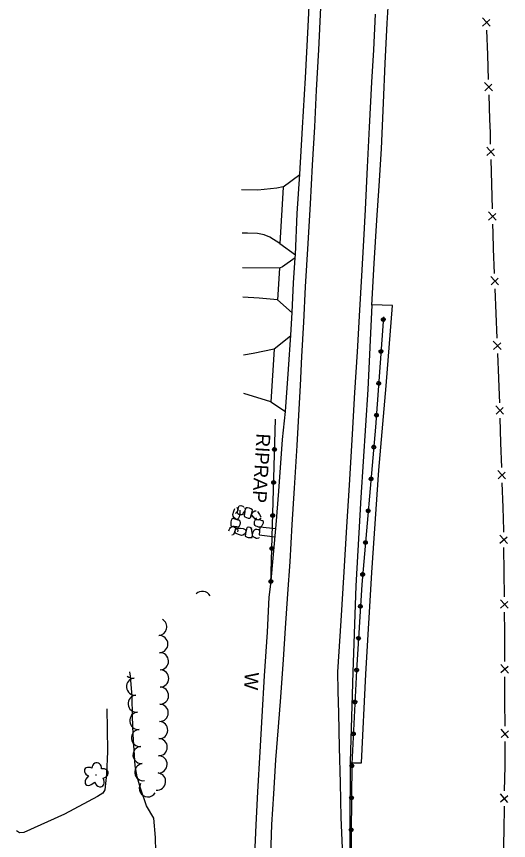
# Model space of a CAD drawing. Extents: x 588843 to 2552415, y 180129 to 269402.
# Drawn here: x 593704 to 593915.6, y 188389.7 to 188744.2 of the extents above; entities that cross this region are included whole.
import ezdxf

# ---------------------------------------------------------------- set-up
doc = ezdxf.new("R2010")
doc.units = 0
for name, color, linetype in [('Default', 7, 'Continuous'), ('E_AREA', 7, 'Continuous'), ('E_BMGRD_P', 7, 'Continuous'), ('E_DRN', 7, 'Continuous'), ('E_DRN_RipRap', 7, 'Continuous'), ('E_DRN_RipRap_Text', 7, 'Continuous'), ('E_DWY', 7, 'Continuous'), ('E_FEN_P', 7, 'Continuous'), ('E_LAND_TreeLine_P', 7, 'Continuous'), ('E_LAND_Vegetation', 7, 'Continuous'), ('E_RDWY', 7, 'Continuous'), ('E_RDWY_Gravel', 7, 'Continuous'), ('E_WAL', 7, 'Continuous'), ('E_WAL_Text', 7, 'Continuous')]:
    doc.layers.add(name, color=color, linetype=linetype)

# ---------------------------------------------------------------- blocks, each defined once
blk = doc.blocks.new('RIPRT')
at = {"layer": 'E_DRN_RipRap_Text'}
blk.add_text('RIPRAP', height=12, dxfattribs=at).set_placement((-0.14, -3.59))
blk = doc.blocks.new('CULV2')
at = {"layer": 'E_DRN'}
blk.add_arc((19.7, 14.8), 24.6, 216.8699, 323.1301, dxfattribs=at)
blk = doc.blocks.new('DTRE')
at = {"layer": 'Default'}
blk.add_circle((-0.18, 0), 0.183, dxfattribs=at)
for centre, major_axis, ratio in [((-1.87, 5.32), (1.36, -4.98), 0.782863), ((4.06, 2.74), (-5.27, -2.93), 0.691916), ((-5.87, 0.15), (4.93, -0.12), 0.832022), ((-2.49, -5.24), (1.8, 4.86), 0.716896), ((3.54, -3.71), (-5.01, 4.58), 0.560249)]:
    blk.add_ellipse(centre, major_axis=major_axis, ratio=ratio, start_param=1.570796, end_param=4.712389, dxfattribs=at)
blk = doc.blocks.new('W_30')
at = {"layer": 'E_WAL_Text'}
blk.add_text('W', height=12, dxfattribs=at).set_placement((-4.46, -6))

msp = doc.modelspace()

# ---------------------------------------------------------------- linework, layer by layer
at = {"layer": 'E_AREA'}
msp.add_lwpolyline([(593847.54, 188423.04), (593852.4, 188423.14), (593854.25, 188461.24), (593856.83, 188504.98), (593859.78, 188548.99), (593862.95, 188585.27), (593865.68, 188619.82), (593856.87, 188620.11)], dxfattribs=at)
at = {"layer": 'E_BMGRD_P'}
for points in [[(593861.83, 188614.96), (593858.45, 188567.52), (593852.51, 188499.89), (593850.25, 188462.79), (593848.24, 188422.71), (593847.93, 188392.95), (593847.94, 188376.23), (593848.22, 188367.94)], [(593813.39, 188499.93), (593815.33, 188570.94)]]:
    msp.add_lwpolyline(points, dxfattribs=at)
for centre, major_axis, ratio in [((593861.75, 188613.81), (0.057, 0.799), 0.999886), ((593861.75, 188613.81), (0.029, 0.402), 0.999886), ((593860.77, 188600.1), (0.057, 0.799), 0.999886), ((593860.77, 188600.1), (0.029, 0.402), 0.999886), ((593859.8, 188586.38), (0.057, 0.799), 0.999886), ((593859.8, 188586.38), (0.029, 0.402), 0.999886), ((593858.82, 188572.66), (0.057, 0.799), 0.999886), ((593858.82, 188572.66), (0.029, 0.402), 0.999886), ((593857.7, 188558.96), (0.02, 0.801), 0.999885), ((593814.97, 188557.93), (-0.827, 0.023), 0.999884), ((593814.97, 188557.93), (-0.417, 0.011), 0.999884), ((593857.7, 188558.96), (0.01, 0.403), 0.999885), ((593856.5, 188545.26), (0.02, 0.801), 0.999885), ((593856.5, 188545.26), (0.01, 0.403), 0.999885), ((593814.58, 188543.72), (-0.827, 0.023), 0.999884), ((593814.58, 188543.72), (-0.417, 0.011), 0.999884), ((593855.29, 188531.56), (0.02, 0.801), 0.999885), ((593855.29, 188531.56), (0.01, 0.403), 0.999885), ((593814.2, 188529.52), (-0.827, 0.023), 0.999884), ((593814.19, 188529.52), (-0.417, 0.011), 0.999884), ((593854.09, 188517.86), (0.02, 0.801), 0.999885), ((593854.09, 188517.86), (0.01, 0.403), 0.999885), ((593813.81, 188515.32), (-0.827, 0.023), 0.999884), ((593813.81, 188515.32), (-0.417, 0.011), 0.999884), ((593852.89, 188504.17), (0.02, 0.801), 0.999885), ((593852.89, 188504.17), (0.01, 0.403), 0.999885), ((593813.42, 188501.12), (-0.827, 0.023), 0.999884), ((593813.42, 188501.12), (-0.417, 0.011), 0.999884), ((593851.93, 188490.45), (0.11, 0.793), 0.999885), ((593851.94, 188490.45), (0.055, 0.4), 0.999885), ((593851.1, 188476.72), (0.11, 0.793), 0.999885), ((593851.1, 188476.72), (0.055, 0.4), 0.999885), ((593850.26, 188463), (0.11, 0.793), 0.999885), ((593850.26, 188463), (0.055, 0.4), 0.999885), ((593849.57, 188449.26), (0.012, 0.801), 0.999886), ((593849.57, 188449.26), (0.006, 0.403), 0.999886), ((593848.88, 188435.53), (0.012, 0.801), 0.999886), ((593848.88, 188435.53), (0.006, 0.403), 0.999886), ((593848.23, 188421.79), (0.008, 0.801), 0.999886), ((593848.23, 188421.79), (0.004, 0.403), 0.999886), ((593848.09, 188408.04), (0.008, 0.801), 0.999886), ((593848.09, 188408.04), (0.004, 0.403), 0.999886), ((593847.94, 188394.29), (0.008, 0.801), 0.999886), ((593847.94, 188394.29), (0.004, 0.403), 0.999886)]:
    msp.add_ellipse(centre, major_axis=major_axis, ratio=ratio, dxfattribs=at)
at = {"layer": 'E_DRN_RipRap'}
for p, q in [((593797.06, 188529.89), (593797.49, 188531.39)), ((593797.49, 188531.39), (593797.9, 188532.5)), ((593798.57, 188532.9), (593798.93, 188532.75)), ((593798.74, 188530.74), (593799.1, 188531.22)), ((593798.93, 188532.75), (593799.28, 188531.97)), ((593799.05, 188530.99), (593799.4, 188532.54)), ((593799.1, 188531.22), (593799.28, 188531.97)), ((593799.4, 188532.54), (593799.65, 188533.34)), ((593799.65, 188533.34), (593799.78, 188533.7)), ((593799.78, 188533.7), (593800.43, 188533.82)), ((593800.08, 188531.76), (593800.01, 188530.28)), ((593800.43, 188533.82), (593800.87, 188533.7)), ((593800.87, 188533.7), (593801.34, 188533.47)), ((593801.34, 188533.47), (593801.82, 188533.1)), ((593802, 188531.32), (593801.64, 188530.8)), ((593802.3, 188531.91), (593802, 188531.32)), ((593802.02, 188533.02), (593802.26, 188532.63)), ((593802.26, 188531.71), (593802.16, 188531.03)), ((593802.73, 188532.87), (593802.26, 188531.71)), ((593802.26, 188532.63), (593802.34, 188532.47)), ((593802.34, 188532.47), (593802.3, 188531.91)), ((593803.35, 188532.77), (593802.73, 188532.87)), ((593804.27, 188532.66), (593803.35, 188532.77)), ((593804.75, 188532.44), (593804.27, 188532.66)), ((593805.54, 188531.99), (593804.75, 188532.44)), ((593805.39, 188531.06), (593805.54, 188531.99)), ((593805.72, 188531.07), (593806.53, 188531.51)), ((593806.53, 188531.51), (593807.13, 188531.52)), ((593807.66, 188531.27), (593808.49, 188529.94)), ((593796.75, 188528.2), (593796.39, 188527.35)), ((593797.63, 188528.08), (593796.75, 188528.2)), ((593797.12, 188529.27), (593797.06, 188529.89)), ((593797.59, 188528.44), (593797.12, 188529.27)), ((593798.12, 188528.05), (593797.59, 188528.44)), ((593798.5, 188527.78), (593797.63, 188528.08)), ((593798.9, 188527.82), (593798.12, 188528.05)), ((593798.26, 188530.48), (593798.74, 188530.74)), ((593799.4, 188527.55), (593798.5, 188527.78)), ((593799.41, 188528.1), (593798.9, 188527.82)), ((593799.06, 188530.49), (593799.05, 188530.99)), ((593799.25, 188530.22), (593799.06, 188530.49)), ((593799.68, 188529.96), (593799.25, 188530.22)), ((593799.79, 188528.97), (593799.41, 188528.1)), ((593800.37, 188529.82), (593799.68, 188529.96)), ((593800.01, 188530.28), (593799.79, 188528.97)), ((593800.89, 188529.77), (593800.37, 188529.82)), ((593801.37, 188529.96), (593800.89, 188529.77)), ((593801.64, 188530.8), (593801.25, 188530.24)), ((593801.65, 188530.21), (593801.37, 188529.96)), ((593802.02, 188530.18), (593801.92, 188529.56)), ((593801.92, 188529.56), (593802.04, 188529.09)), ((593802.16, 188531.03), (593802.02, 188530.18)), ((593802.04, 188529.09), (593802.14, 188528.98)), ((593802.14, 188528.98), (593802.96, 188528.58)), ((593802.96, 188528.58), (593803.65, 188528.35)), ((593803.65, 188528.35), (593804.31, 188528.4)), ((593804.31, 188528.4), (593804.73, 188528.84)), ((593804.73, 188528.84), (593804.79, 188529.2)), ((593804.79, 188529.2), (593805.06, 188530.15)), ((593805.06, 188530.15), (593805.39, 188531.06)), ((593805.07, 188529.72), (593805.33, 188530.54)), ((593805.32, 188529.16), (593805.07, 188529.72)), ((593806.1, 188528.58), (593805.28, 188529.61)), ((593806.13, 188528.68), (593805.32, 188529.16)), ((593805.33, 188530.54), (593805.72, 188531.07)), ((593807.13, 188527.56), (593806.1, 188528.58)), ((593806.6, 188527.44), (593806.83, 188527.68)), ((593806.73, 188528.5), (593807.03, 188528.04)), ((593806.83, 188527.68), (593807.29, 188527.75)), ((593807.03, 188528.04), (593807.51, 188527.72)), ((593807.29, 188527.75), (593808.77, 188527.58)), ((593807.51, 188527.72), (593808.23, 188527.63)), ((593808.91, 188528.09), (593808.23, 188527.63)), ((593808.49, 188529.94), (593809.04, 188528.89)), ((593808.77, 188527.58), (593809.55, 188527.42)), ((593809.01, 188528.49), (593808.91, 188528.09)), ((593795.73, 188523.88), (593796.11, 188524.35)), ((593796.11, 188524.35), (593796.44, 188524.65)), ((593796.16, 188525.77), (593796.15, 188525.11)), ((593796.15, 188525.11), (593797.3, 188524.76)), ((593796.22, 188526.84), (593796.19, 188525.86)), ((593796.39, 188527.35), (593796.22, 188526.84)), ((593796.44, 188524.65), (593796.58, 188524.76)), ((593796.58, 188524.76), (593797.1, 188524.79)), ((593797.1, 188524.79), (593797.69, 188524.55)), ((593797.12, 188525.06), (593797.76, 188524.83)), ((593797.3, 188524.76), (593797.94, 188524.75)), ((593797.69, 188524.55), (593798.22, 188524.24)), ((593797.76, 188524.83), (593798.14, 188524.52)), ((593797.94, 188524.75), (593798.75, 188524.72)), ((593798.14, 188524.52), (593798.29, 188524.22)), ((593798.22, 188524.24), (593798.8, 188523.89)), ((593798.29, 188524.22), (593798.23, 188523.73)), ((593799.04, 188524.13), (593798.55, 188523.93)), ((593798.75, 188524.72), (593799.34, 188524.69)), ((593799.04, 188524.13), (593800.37, 188524.08)), ((593799.34, 188524.69), (593799.76, 188524.86)), ((593799.74, 188527.49), (593799.4, 188527.55)), ((593800.19, 188527.07), (593799.74, 188527.49)), ((593799.76, 188524.86), (593799.85, 188524.98)), ((593799.81, 188524.76), (593800.13, 188525.65)), ((593800.13, 188525.65), (593800.29, 188526.38)), ((593800.29, 188526.38), (593800.19, 188527.07)), ((593800.37, 188524.08), (593801.56, 188523.87)), ((593803.26, 188524.33), (593802.89, 188523.84)), ((593803.87, 188524.45), (593803.26, 188524.33)), ((593804.54, 188524.29), (593803.87, 188524.45)), ((593805.35, 188523.97), (593804.54, 188524.29)), ((593806.36, 188526.22), (593806.41, 188526.95)), ((593806.37, 188525.66), (593806.36, 188526.22)), ((593806.6, 188525.19), (593806.37, 188525.66)), ((593806.41, 188526.95), (593806.6, 188527.44)), ((593806.87, 188524.93), (593806.6, 188525.19)), ((593807.49, 188524.73), (593806.87, 188524.93)), ((593808.07, 188524.55), (593807.49, 188524.73)), ((593808.68, 188524.46), (593808.07, 188524.55)), ((593809.19, 188524.61), (593808.68, 188524.46)), ((593809.3, 188524.75), (593809.19, 188524.61)), ((593809.57, 188525.12), (593809.3, 188524.75)), ((593809.55, 188527.42), (593809.9, 188527.32)), ((593809.86, 188525.67), (593809.57, 188525.12)), ((593810.02, 188526.18), (593809.86, 188525.67)), ((593809.9, 188527.32), (593810.08, 188526.66)), ((593810.08, 188526.66), (593810.02, 188526.18)), ((593795.32, 188522.96), (593795.47, 188523.41)), ((593795.47, 188523.41), (593795.73, 188523.88)), ((593797.21, 188521.14), (593796.59, 188521.11)), ((593797.38, 188521.48), (593797.21, 188521.14)), ((593797.72, 188522.24), (593797.38, 188521.48)), ((593798.23, 188523.73), (593797.72, 188522.24)), ((593798.15, 188523.51), (593797.9, 188522.78)), ((593798.13, 188521.97), (593797.9, 188522.78)), ((593798.46, 188521.77), (593798.13, 188521.97)), ((593798.55, 188523.93), (593798.15, 188523.51)), ((593799.47, 188521.36), (593798.46, 188521.77)), ((593798.8, 188523.89), (593799, 188523.57)), ((593799, 188523.57), (593799.14, 188523.05)), ((593799.14, 188523.05), (593799.05, 188522.51)), ((593800.84, 188520.93), (593799.47, 188521.36)), ((593801.4, 188521), (593800.84, 188520.93)), ((593802.13, 188521.52), (593801.4, 188521)), ((593801.56, 188523.87), (593802.36, 188523.47)), ((593802.46, 188522.1), (593802.13, 188521.52)), ((593802.36, 188523.47), (593802.64, 188522.94)), ((593802.45, 188521.57), (593802.38, 188520.62)), ((593802.38, 188520.62), (593803.16, 188520.26)), ((593802.69, 188522.5), (593802.45, 188521.57)), ((593802.64, 188522.94), (593802.46, 188522.1)), ((593802.86, 188523.48), (593802.69, 188522.5)), ((593802.89, 188523.84), (593802.86, 188523.48)), ((593804.95, 188523.93), (593804.81, 188524)), ((593805.19, 188523.52), (593804.95, 188523.93)), ((593805.27, 188522.89), (593805.19, 188523.52)), ((593805.37, 188522.03), (593805.27, 188522.89)), ((593805.34, 188520.09), (593805.47, 188521.35)), ((593805.47, 188521.35), (593805.37, 188522.03)), ((593805.48, 188521.14), (593805.61, 188521.8)), ((593805.6, 188520.6), (593805.48, 188521.14)), ((593805.73, 188520.47), (593805.6, 188520.6)), ((593805.61, 188521.8), (593805.82, 188522.41)), ((593806.08, 188520.16), (593805.73, 188520.47)), ((593805.82, 188522.41), (593806.06, 188523.07)), ((593806.06, 188523.07), (593806.33, 188523.34)), ((593806.33, 188523.34), (593806.81, 188523.57)), ((593806.81, 188523.57), (593807.35, 188523.56)), ((593807.35, 188523.56), (593808.07, 188523.47)), ((593808.07, 188523.47), (593808.55, 188523.25)), ((593803.16, 188520.26), (593803.63, 188520.08)), ((593803.63, 188520.08), (593804.52, 188520.07)), ((593804.7, 188519.99), (593805.34, 188520.09)), ((593806.61, 188519.84), (593806.08, 188520.16)), ((593807.1, 188519.65), (593806.61, 188519.84)), ((593807.57, 188519.56), (593807.1, 188519.65)), ((593808.23, 188519.73), (593807.57, 188519.56)), ((593808.35, 188520.1), (593808.23, 188519.73))]:
    msp.add_line(p, q, dxfattribs=at)
at = {"layer": 'E_DWY'}
for points in [[(593825.86, 188676.04), (593818.67, 188670.84), (593817.29, 188646.57), (593823.99, 188641.63)], [(593818.72, 188670.88), (593815.94, 188670.36), (593807.77, 188669.5), (593800.84, 188669.7)], [(593817.29, 188646.57), (593812.96, 188649.33), (593810.53, 188650.34), (593807.72, 188650.81), (593803.33, 188650.94), (593801.03, 188650.95)], [(593823.91, 188640.37), (593818.36, 188636.52), (593817.1, 188635.93), (593816.28, 188622.32), (593822.5, 188616.77)], [(593817.1, 188635.93), (593801.2, 188636.12)], [(593816.28, 188622.32), (593808.31, 188622.95), (593801.35, 188623.4)], [(593821.91, 188606.7), (593814.87, 188601.12), (593813.35, 188578.4), (593819.71, 188574.26)], [(593814.87, 188601.12), (593805.81, 188599.18), (593801.64, 188598.47)], [(593813.35, 188578.4), (593801.83, 188582.05)], [(593764.07, 188364.94), (593764.07, 188378.97), (593763.83, 188391), (593763.04, 188399.28), (593759.94, 188404.55), (593757.36, 188412.22), (593755.89, 188417.04), (593754.97, 188421.78), (593754.11, 188435.35), (593753.88, 188443.08), (593753.75, 188451.7), (593753.06, 188460.33), (593752.81, 188462.25)], [(593742.89, 188446.26), (593742.93, 188437.76), (593743.18, 188427.9), (593742.75, 188418.19), (593742.06, 188411.45), (593741.19, 188410), (593738.83, 188408.59), (593724.69, 188401.02), (593707.08, 188393.15), (593705.32, 188392.97), (593703.99, 188393.87)]]:
    msp.add_lwpolyline(points, dxfattribs=at)
at = {"layer": 'E_FEN_P'}
for p, q in [((593907.73, 188739.98), (593904.38, 188743.57)), ((593904.5, 188740.04), (593907.56, 188742.93)), ((593908.68, 188712.16), (593905.33, 188715.75)), ((593905.46, 188712.22), (593908.51, 188715.11)), ((593909.56, 188684.33), (593906.24, 188687.95)), ((593906.33, 188684.41), (593909.41, 188687.28)), ((593910.3, 188656.51), (593906.98, 188660.12)), ((593907.08, 188656.59), (593910.16, 188659.46)), ((593911.34, 188628.71), (593907.97, 188632.28)), ((593908.12, 188628.75), (593911.16, 188631.66)), ((593912.46, 188600.9), (593909.09, 188604.47)), ((593909.23, 188600.94), (593912.27, 188603.85)), ((593913.48, 188573.08), (593910.14, 188576.67)), ((593910.25, 188573.14), (593913.32, 188576.03)), ((593914.36, 188545.26), (593911.02, 188548.85)), ((593911.14, 188545.32), (593914.2, 188548.21)), ((593915.13, 188517.4), (593911.87, 188521.07)), ((593911.9, 188517.54), (593915.03, 188520.36)), ((593915.42, 188489.57), (593912.16, 188493.24)), ((593912.2, 188489.71), (593915.33, 188492.52)), ((593915.56, 188461.73), (593912.33, 188465.42)), ((593912.34, 188461.89), (593915.49, 188464.68)), ((593915.62, 188433.89), (593912.39, 188437.59)), ((593912.4, 188434.05), (593915.55, 188436.85)), ((593912.14, 188406.25), (593915.34, 188408.99)), ((593915.36, 188406.03), (593912.19, 188409.78))]:
    msp.add_line(p, q, dxfattribs=at)
for points in [[(593906.66, 188727.67), (593906.3, 188738.29)], [(593907.03, 188717.05), (593906.66, 188727.67)], [(593907.61, 188699.86), (593907.25, 188710.48)], [(593907.94, 188689.23), (593907.81, 188694.28), (593907.61, 188699.86)], [(593908.4, 188672.03), (593908.12, 188682.66)], [(593908.68, 188661.41), (593908.4, 188672.03)], [(593909.23, 188644.21), (593908.96, 188650.94), (593908.86, 188654.83)], [(593909.66, 188633.59), (593909.23, 188644.21)], [(593910.35, 188616.4), (593909.92, 188627.02)], [(593910.77, 188605.78), (593910.35, 188616.4)], [(593911.46, 188588.59), (593911.04, 188599.21)], [(593911.83, 188577.97), (593911.61, 188584.78), (593911.46, 188588.59)], [(593912.38, 188560.77), (593912.04, 188571.39)], [(593912.72, 188550.15), (593912.38, 188560.77)], [(593913.27, 188532.95), (593912.93, 188543.57)], [(593913.59, 188522.33), (593913.58, 188523.13), (593913.27, 188532.95)], [(593913.77, 188505.12), (593913.66, 188515.75)], [(593913.88, 188494.5), (593913.77, 188505.12)], [(593914.04, 188477.29), (593914.04, 188479.6), (593913.95, 188487.92)], [(593914.07, 188466.67), (593914.04, 188477.29)], [(593914.1, 188449.46), (593914.08, 188460.09)], [(593914.12, 188438.83), (593914.1, 188449.46)], [(593914.11, 188421.63), (593914.15, 188424.69), (593914.14, 188432.25)], [(593913.95, 188411), (593914.11, 188421.63)], [(593913.69, 188393.8), (593913.85, 188404.42)], [(593913.53, 188383.17), (593913.69, 188393.8)]]:
    msp.add_lwpolyline(points, dxfattribs=at)
at = {"layer": 'E_LAND_TreeLine_P'}
for centre, start, end in [((593764.95, 188481.57), 273.8581, 60.4962), ((593765.44, 188474.19), 271.9076, 91.9076), ((593765.69, 188466.79), 271.9076, 91.9076), ((593754.01, 188463.24), 230.4235, 279.5142), ((593765.8, 188459.4), 269.2212, 89.2212), ((593754.96, 188455.91), 95.5447, 275.5447), ((593765.69, 188452), 269.2212, 89.2212), ((593755.67, 188448.54), 95.4511, 275.4511), ((593765.59, 188444.61), 269.2212, 89.2212), ((593756.37, 188441.18), 95.4511, 275.4511), ((593765.36, 188437.21), 267.8261, 87.8261), ((593757.09, 188433.82), 95.6004, 275.6004), ((593765.17, 188429.82), 269.4345, 89.4345), ((593757.77, 188426.45), 95.2533, 275.2533), ((593765.1, 188422.42), 269.4345, 89.4345), ((593758.56, 188419.1), 97.4951, 277.4951), ((593764.46, 188415.06), 263.3549, 83.3549), ((593760.51, 188412.14), 147.3806, 327.3806)]:
    msp.add_arc(centre, 3.7, start, end, dxfattribs=at)
at = {"layer": 'E_RDWY'}
for points in [[(593813.37, 188383.18), (593813.82, 188396.56), (593814.66, 188409.78), (593815.58, 188424.33), (593816.64, 188438.54), (593817.63, 188451.37), (593818.79, 188467.61), (593819.71, 188480.99), (593820.77, 188495.8), (593821.66, 188509.59), (593822.61, 188525.68), (593823.57, 188541.29), (593824.68, 188559.62), (593825.23, 188570.11), (593826.13, 188585.46), (593826.78, 188597.9), (593827.58, 188612.71), (593828.32, 188627.96), (593829.49, 188646.52), (593830.44, 188663.67), (593831.34, 188680.28), (593832.27, 188696.73), (593833.07, 188712.48), (593833.97, 188729.84), (593834.9, 188748.08)], [(593844.22, 188386.45), (593843.71, 188399.59), (593843.38, 188414.43), (593842.98, 188429.69), (593842.6, 188444.48), (593842.42, 188453.9), (593842.26, 188462.31), (593843.67, 188484.22), (593844.92, 188505.25), (593846.11, 188524.59), (593847.23, 188542.52), (593848.53, 188564.46), (593849.57, 188582.4), (593850.6, 188599.91), (593851.61, 188617.82), (593852.49, 188632.66), (593853.36, 188647.88), (593854.12, 188661.21), (593855, 188679.35), (593855.85, 188696.66), (593856.87, 188715.89), (593857.66, 188729.92), (593858.35, 188745.25)], [(593815.56, 188523.79), (593808.68, 188524.46), (593808.41, 188521.23), (593815.26, 188520.37)]]:
    msp.add_lwpolyline(points, dxfattribs=at)
at = {"layer": 'E_RDWY_Gravel'}
for points in [[(593856.86, 188620.02), (593857.9, 188638), (593859.01, 188656.64), (593860.02, 188671.39), (593860.94, 188687.22), (593861.83, 188707.08), (593862.62, 188724), (593863.48, 188741.36), (593864.4, 188757.55), (593865.2, 188775.04), (593865.81, 188789.54), (593866.45, 188804.55), (593867.01, 188819.34), (593867.62, 188835.4), (593868.27, 188852.03), (593868.81, 188869.08), (593869.15, 188882.17), (593869.42, 188897.04), (593869.64, 188911.04), (593869.64, 188928.9), (593869.76, 188945.61), (593869.78, 188964.35), (593869.9, 188979.4)], [(593813.39, 188499.93), (593815.72, 188525.54), (593816.81, 188539.94), (593818.38, 188562.15), (593819.72, 188574.3), (593820.99, 188592.49), (593821.94, 188607.12), (593822.51, 188616.86), (593823.11, 188629.67), (593823.9, 188640.32), (593823.99, 188641.68), (593824.78, 188659.39), (593825.88, 188676.33), (593827.07, 188696.26), (593828.35, 188717.75), (593829.43, 188739.84), (593830.63, 188763.61)], [(593856.86, 188620.02), (593855.07, 188583.71), (593852.08, 188537.24), (593850.02, 188499.2), (593848.61, 188462.07), (593847.54, 188423.48), (593847.38, 188394.52), (593847.45, 188376.15), (593847.46, 188370.15)]]:
    msp.add_lwpolyline(points, dxfattribs=at)
at = {"layer": 'E_WAL'}
msp.add_lwpolyline([(593806.21, 188371.19), (593806.47, 188383.35), (593807.07, 188396.39), (593807.79, 188410.59), (593808.75, 188427.79), (593809.61, 188443.07), (593810.66, 188460.58), (593811.96, 188479.31), (593812.65, 188494.43), (593813.39, 188499.93)], dxfattribs=at)

# ---------------------------------------------------------------- block references
at = {"layer": 'E_DRN', "xscale": 0.1531979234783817, "yscale": 0.1531979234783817, "rotation": 172.03645114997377}
msp.add_blockref('CULV2', (593787.27, 188494.95), dxfattribs=at)
at = {"layer": 'E_DRN_RipRap_Text', "xscale": 0.4999999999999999, "yscale": 0.5, "rotation": -93.51471597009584}
msp.add_blockref('RIPRT', (593809.05, 188564.75), dxfattribs=at)
at = {"layer": 'E_LAND_Vegetation', "xscale": 0.4999999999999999, "yscale": 0.5, "rotation": -93.51471597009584}
msp.add_blockref('DTRE', (593738.21, 188417.74), dxfattribs=at)
at = {"layer": 'E_WAL_Text', "xscale": 0.4999999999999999, "yscale": 0.5, "rotation": -93.51471597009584}
msp.add_blockref('W_30', (593805.14, 188459.8), dxfattribs=at)

doc.saveas('drawing.dxf')
